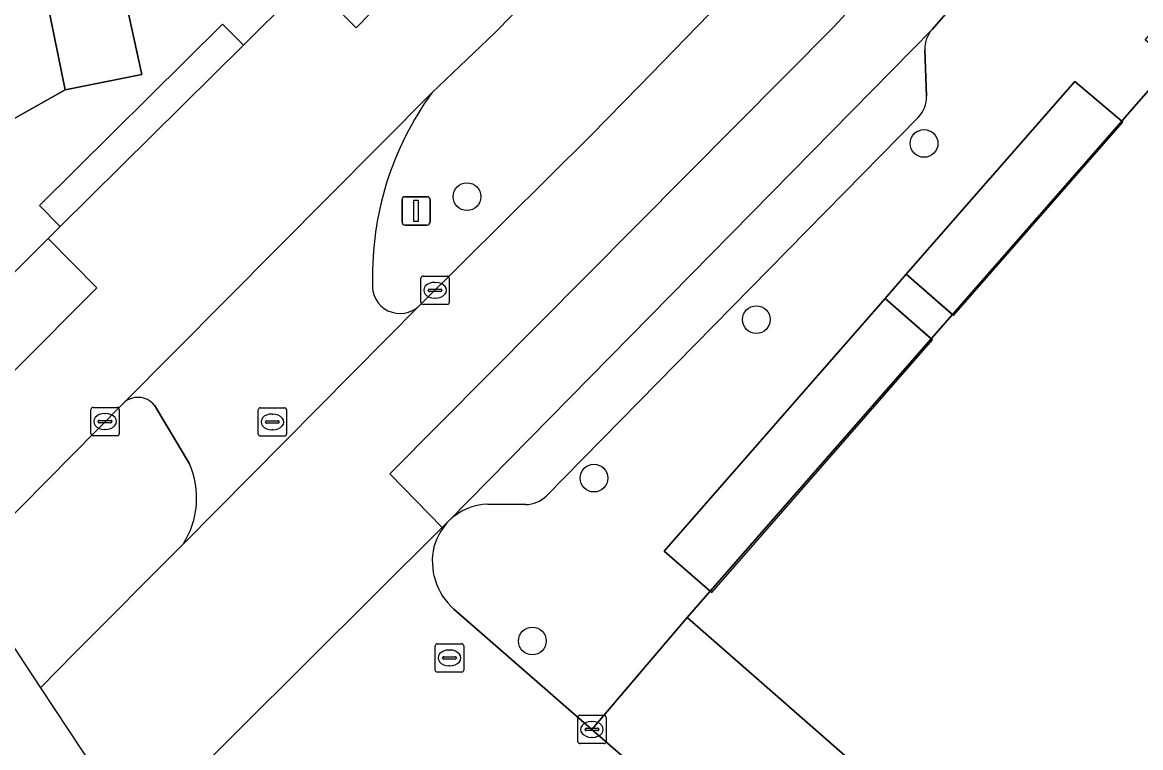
# Model space of a CAD drawing. Extents: x 158472 to 159562, y 388525 to 389606.
# Drawn here: x 158639.74 to 158679.18, y 388830.97 to 388856.57 of the extents above; entities that cross this region are included whole.
import ezdxf

# ---------------------------------------------------------------- set-up
doc = ezdxf.new("R2010")
doc.units = 0
for name, color, linetype in [('IMGEO_Berm_groen', 7, 'Continuous'), ('IMGEO_Boom', 7, 'Continuous'), ('IMGEO_Groenvoorziening', 7, 'Continuous'), ('IMGEO_Haag', 7, 'Continuous'), ('IMGEO_Kolk', 7, 'Continuous'), ('IMGEO_Lichtmast', 7, 'Continuous'), ('IMGEO_Pand', 7, 'Continuous'), ('IMGEO_Parkeervlak_open', 7, 'Continuous'), ('IMGEO_Rijbaan_lokaal_gesloten', 7, 'Continuous'), ('IMGEO_Rijbaan_lokaal_open', 7, 'Continuous'), ('IMGEO_Rioolput', 7, 'Continuous'), ('IMGEO_Verkeerseiland_groen', 7, 'Continuous'), ('IMGEO_Voetpad_open', 7, 'Continuous')]:
    doc.layers.add(name, color=color, linetype=linetype)

msp = doc.modelspace()

# ---------------------------------------------------------------- linework, layer by layer
at = {"layer": 'IMGEO_Berm_groen'}
for points in [[(158689.146, 388892.868), (158685.824, 388888.819), (158680.221, 388882.024), (158677.431, 388878.763), (158673.414, 388874.206), (158670.19, 388870.631), (158666.464, 388866.603), (158666.105, 388866.215), (158660.635, 388860.529), (158656.398, 388856.202), (158654.172, 388854.084)], [(158653.743, 388846.575), (158659.8, 388852.588), (158661.495, 388854.32), (158664.378, 388857.295), (158667.252, 388860.316), (158670.301, 388863.43), (158670.348, 388863.48), (158672.68, 388866.029), (158675.923, 388869.515), (158679.017, 388873.024)]]:
    msp.add_lwpolyline(points, dxfattribs=at)
for centre, radius, start, end in [((158663.162, 388847.607), 11.08, 144.2281, 181.168), ((158653.058, 388847.275), 0.98, 173.8021, 314.3737)]:
    msp.add_arc(centre, radius, start, end, dxfattribs=at)
at = {"layer": 'IMGEO_Boom'}
for centre in [(158671.538, 388852.296), (158655.418, 388850.417), (158665.623, 388846.08), (158659.897, 388840.485), (158657.724, 388834.735)]:
    msp.add_circle(centre, 0.489, dxfattribs=at)
at = {"layer": 'IMGEO_Groenvoorziening'}
for points in [[(158678.507, 388853.081), (158676.859, 388854.48), (158670.911, 388847.678), (158672.535, 388846.257)], [(158671.788, 388845.403), (158670.164, 388846.823), (158662.372, 388837.912), (158663.993, 388836.496)]]:
    msp.add_lwpolyline(points, close=True, dxfattribs=at)
at = {"layer": 'IMGEO_Haag'}
for points in [[(158678.542, 388853.052), (158676.859, 388854.48), (158670.911, 388847.678), (158672.579, 388846.219)], [(158670.164, 388846.823), (158662.372, 388837.912), (158664.05, 388836.446), (158671.833, 388845.364)]]:
    msp.add_lwpolyline(points, close=True, dxfattribs=at)
at = {"layer": 'IMGEO_Kolk'}
for p, q in [((158653.792, 388846.687), (158653.792, 388847.539)), ((158653.867, 388847.613), (158654.719, 388847.613)), ((158654.793, 388847.539), (158654.793, 388846.687)), ((158654.051, 388847.107), (158654.051, 388847.119)), ((158654.094, 388847.156), (158654.492, 388847.156)), ((158654.28, 388847.393), (158654.305, 388847.393)), ((158654.535, 388847.119), (158654.535, 388847.107)), ((158654.489, 388847.07), (158654.091, 388847.07)), ((158654.303, 388846.833), (158654.278, 388846.833)), ((158654.719, 388846.613), (158653.867, 388846.613)), ((158642.153, 388842.055), (158642.153, 388842.907)), ((158642.228, 388842.981), (158643.08, 388842.981)), ((158642.641, 388842.761), (158642.666, 388842.761)), ((158643.154, 388842.907), (158643.154, 388842.055)), ((158642.412, 388842.475), (158642.412, 388842.487)), ((158642.85, 388842.438), (158642.452, 388842.438)), ((158642.455, 388842.524), (158642.853, 388842.524)), ((158642.896, 388842.487), (158642.896, 388842.475)), ((158643.08, 388841.981), (158642.228, 388841.981)), ((158642.664, 388842.201), (158642.639, 388842.201)), ((158659.398, 388832.115), (158660.25, 388832.115)), ((158659.323, 388831.189), (158659.323, 388832.041)), ((158659.811, 388831.895), (158659.836, 388831.895)), ((158660.324, 388832.041), (158660.324, 388831.189)), ((158659.582, 388831.609), (158659.582, 388831.621)), ((158660.02, 388831.572), (158659.622, 388831.572)), ((158659.625, 388831.658), (158660.023, 388831.658)), ((158659.834, 388831.335), (158659.809, 388831.335)), ((158660.066, 388831.621), (158660.066, 388831.609)), ((158660.25, 388831.115), (158659.398, 388831.115))]:
    msp.add_line(p, q, dxfattribs=at)
for points in [[(158653.792, 388846.687), (158653.792, 388847.539)], [(158653.867, 388847.613), (158654.719, 388847.613)], [(158654.793, 388847.539), (158654.793, 388846.687)], [(158654.719, 388846.613), (158653.867, 388846.613)], [(158642.153, 388842.055), (158642.153, 388842.907)], [(158642.228, 388842.981), (158643.08, 388842.981)], [(158643.154, 388842.907), (158643.154, 388842.055)], [(158643.08, 388841.981), (158642.228, 388841.981)], [(158659.398, 388832.115), (158660.25, 388832.115)], [(158659.323, 388831.189), (158659.323, 388832.041)], [(158660.324, 388832.041), (158660.324, 388831.189)], [(158660.25, 388831.115), (158659.398, 388831.115)]]:
    msp.add_lwpolyline(points, dxfattribs=at)
for centre, radius, start, end in [((158653.869, 388847.537), 0.0765, 91.552, 178.448), ((158653.869, 388847.537), 0.0765, 91.552, 178.448), ((158654.717, 388847.537), 0.0765, 1.552, 88.448), ((158654.717, 388847.537), 0.0765, 1.552, 88.448), ((158654.091, 388847.116), 0.0403, 85.8775, 175.7526), ((158654.088, 388847.106), 0.0366, 178.938, 274.7102), ((158654.492, 388847.113), 0.043, 264.8664, 352.4533), ((158654.496, 388847.118), 0.0386, 1.7309, 96.639), ((158653.869, 388846.689), 0.0765, 181.552, 268.448), ((158653.869, 388846.689), 0.0765, 181.552, 268.448), ((158654.717, 388846.689), 0.0765, 271.552, 358.448), ((158654.717, 388846.689), 0.0765, 271.552, 358.448), ((158642.23, 388842.905), 0.0765, 91.552, 178.448), ((158642.23, 388842.905), 0.0765, 91.552, 178.448), ((158643.078, 388842.905), 0.0765, 1.552, 88.448), ((158643.078, 388842.905), 0.0765, 1.552, 88.448), ((158642.452, 388842.484), 0.0403, 85.8775, 175.7526), ((158642.449, 388842.474), 0.0366, 178.938, 274.7102), ((158642.853, 388842.481), 0.043, 264.8664, 352.4533), ((158642.857, 388842.486), 0.0386, 1.7309, 96.639), ((158642.23, 388842.057), 0.0765, 181.552, 268.448), ((158642.23, 388842.057), 0.0765, 181.552, 268.448), ((158643.078, 388842.057), 0.0765, 271.552, 358.448), ((158643.078, 388842.057), 0.0765, 271.552, 358.448), ((158659.4, 388832.039), 0.0765, 91.552, 178.448), ((158659.4, 388832.039), 0.0765, 91.552, 178.448), ((158660.248, 388832.039), 0.0765, 1.552, 88.448), ((158660.248, 388832.039), 0.0765, 1.552, 88.448), ((158659.622, 388831.618), 0.0403, 85.8775, 175.7526), ((158659.619, 388831.608), 0.0366, 178.938, 274.7102), ((158660.023, 388831.615), 0.043, 264.8664, 352.4533), ((158660.027, 388831.62), 0.0386, 1.7309, 96.639), ((158659.4, 388831.191), 0.0765, 181.552, 268.448), ((158659.4, 388831.191), 0.0765, 181.552, 268.448), ((158660.248, 388831.191), 0.0765, 271.552, 358.448), ((158660.248, 388831.191), 0.0765, 271.552, 358.448)]:
    msp.add_arc(centre, radius, start, end, dxfattribs=at)
for centre, major_axis, ratio, start_param, end_param in [((158654.279, 388847.113), (-0.387, 0.002), 0.722429, 4.712389, 7.853982), ((158654.304, 388847.113), (-0.39, 0.002), 0.717154, 1.570796, 4.712389), ((158642.64, 388842.481), (-0.387, 0.002), 0.722429, 4.712389, 7.853982), ((158642.665, 388842.481), (-0.39, 0.002), 0.717154, 1.570796, 4.712389), ((158659.81, 388831.615), (-0.387, 0.002), 0.722429, 4.712389, 7.853982), ((158659.835, 388831.615), (-0.39, 0.002), 0.717154, 1.570796, 4.712389)]:
    msp.add_ellipse(centre, major_axis=major_axis, ratio=ratio, start_param=start_param, end_param=end_param, dxfattribs=at)
at = {"layer": 'IMGEO_Lichtmast'}
for p, q in [((158653.127, 388849.516), (158653.127, 388850.316)), ((158653.127, 388850.316), (158653.127, 388849.516)), ((158653.227, 388850.416), (158654.017, 388850.416)), ((158654.017, 388850.416), (158653.227, 388850.416)), ((158654.117, 388850.316), (158654.117, 388849.516)), ((158654.117, 388849.516), (158654.117, 388850.316)), ((158654.017, 388849.416), (158653.227, 388849.416)), ((158653.227, 388849.416), (158654.017, 388849.416))]:
    msp.add_line(p, q, dxfattribs=at)
msp.add_lwpolyline([(158653.547, 388850.291), (158653.697, 388850.291), (158653.697, 388849.541), (158653.547, 388849.541), (158653.547, 388850.291)], dxfattribs=at)
for centre, start, end in [((158653.227, 388850.316), 90, 180), ((158653.227, 388850.316), 90, 180), ((158654.017, 388850.316), 0, 90), ((158654.017, 388850.316), 360, 90), ((158653.227, 388849.516), 180, 270), ((158653.227, 388849.516), 180, 270), ((158654.017, 388849.516), 270, 0), ((158654.017, 388849.516), 270, 0)]:
    msp.add_arc(centre, 0.1, start, end, dxfattribs=at)
at = {"layer": 'IMGEO_Pand'}
msp.add_lwpolyline([(158713.284, 388842.825), (158700.98, 388853.578), (158688.489, 388864.493), (158680.288, 388855.117), (158678.702, 388853.304), (158678.507, 388853.081), (158672.535, 388846.257), (158671.788, 388845.403), (158663.993, 388836.496), (158663.181, 388835.568), (158670.242, 388829.382), (158668.221, 388827.186), (158678.961, 388817.778), (158680.962, 388820.037), (158684.758, 388816.697), (158687.938, 388813.898), (158687.974, 388813.867), (158691.151, 388817.503), (158695.563, 388822.552)], close=True, dxfattribs=at)
at = {"layer": 'IMGEO_Parkeervlak_open'}
for points in [[(158671.833, 388856.333), (158654.775, 388838.972)], [(158671.621, 388853.967), (158671.563, 388855.604)], [(158658.21, 388839.853), (158671.328, 388853.211)], [(158656.154, 388839.562), (158657.49, 388839.554)]]:
    msp.add_lwpolyline(points, dxfattribs=at)
for centre, radius, start, end in [((158672.585, 388855.64), 1.023, 137.3456, 182.0081), ((158670.602, 388853.927), 1.02, 315.3929, 2.2378), ((158657.494, 388840.562), 1.008, 269.7908, 315.3132), ((158656.202, 388837.544), 2.018, 91.3511, 134.9759)]:
    msp.add_arc(centre, radius, start, end, dxfattribs=at)
at = {"layer": 'IMGEO_Rijbaan_lokaal_gesloten'}
for points in [[(158642.3, 388830.16), (158642.462, 388830.323), (158644.297, 388828.539), (158644.976, 388829.209), (158654.546, 388838.744), (158652.694, 388840.633), (158668.364, 388856.424), (158683.318, 388872.712), (158697.002, 388889.186), (158717.328, 388915.448), (158737.178, 388941.567), (158754.114, 388963.852), (158766.121, 388979.65), (158778.301, 388995.677), (158798.192, 389021.851), (158809.433, 389036.528), (158811.777, 389039.288), (158814.069, 389041.449), (158818.297, 389044.22), (158821.97, 389045.718), (158820.551, 389048.928)], [(158822.868, 389043.49), (158821.97, 389045.718), (158818.297, 389044.22), (158814.069, 389041.449), (158811.777, 389039.288), (158809.433, 389036.528), (158798.192, 389021.851), (158778.301, 388995.677), (158766.121, 388979.65), (158754.114, 388963.852), (158737.178, 388941.567), (158717.328, 388915.448), (158697.002, 388889.186), (158683.318, 388872.712), (158668.364, 388856.424), (158652.694, 388840.633), (158654.546, 388838.744), (158654.775, 388838.972), (158671.833, 388856.333), (158672.448, 388857.038), (158674.867, 388859.654), (158677.905, 388862.94)], [(158637.572, 388837.329), (158638.778, 388838.555), (158643.287, 388843.123), (158654.172, 388854.084), (158656.398, 388856.202), (158660.635, 388860.529), (158666.105, 388866.215), (158666.464, 388866.603), (158670.19, 388870.631), (158673.414, 388874.206), (158677.431, 388878.763), (158680.221, 388882.024), (158685.824, 388888.819), (158689.146, 388892.868)], [(158649.845, 388858.063), (158651.514, 388856.372), (158651.596, 388856.454), (158665.532, 388870.907)], [(158665.532, 388870.907), (158651.596, 388856.454), (158651.514, 388856.372), (158649.845, 388858.063)], [(158649.292, 388857.515), (158647.531, 388855.77), (158641.069, 388849.367), (158640.64, 388848.942), (158642.365, 388847.201), (158639.495, 388844.323), (158635.594, 388840.33), (158637.572, 388837.329)], [(158664.378, 388857.295), (158661.495, 388854.32), (158659.8, 388852.588), (158653.743, 388846.575), (158645.406, 388838.156), (158641.59, 388834.315), (158640.37, 388833.086), (158642.3, 388830.16)]]:
    msp.add_lwpolyline(points, dxfattribs=at)
msp.add_lwpolyline([(158634.184, 388842.466), (158635.594, 388840.33), (158639.495, 388844.323), (158642.365, 388847.201), (158640.64, 388848.942), (158635.384, 388843.674)], close=True, dxfattribs=at)
at = {"layer": 'IMGEO_Rijbaan_lokaal_open'}
for points in [[(158640.359, 388858.532), (158641.243, 388854.184), (158643.949, 388854.728), (158643.326, 388857.585)], [(158654.172, 388854.084), (158643.287, 388843.123)], [(158645.406, 388838.156), (158653.743, 388846.575)], [(158644.39, 388843.059), (158645.634, 388840.985)], [(158654.775, 388838.972), (158654.546, 388838.744), (158644.976, 388829.209)], [(158659.82, 388831.617), (158654.954, 388835.857)], [(158683.854, 388810.674), (158683.121, 388811.313), (158682.216, 388812.101), (158675.679, 388817.797), (158674.775, 388818.585), (158659.82, 388831.617)]]:
    msp.add_lwpolyline(points, dxfattribs=at)
for centre, radius, start, end in [((158663.162, 388847.607), 11.08, 144.2281, 181.168), ((158653.058, 388847.275), 0.98, 173.8021, 314.3737), ((158643.809, 388842.59), 0.746, 38.924, 134.4344), ((158642.869, 388839.784), 3.014, 327.3071, 23.4774), ((158656.514, 388837.361), 2.371, 137.183, 162.7446), ((158656.475, 388837.558), 2.282, 167.1917, 228.1921)]:
    msp.add_arc(centre, radius, start, end, dxfattribs=at)
at = {"layer": 'IMGEO_Rioolput'}
for p, q in [((158648.053, 388842.04), (158648.053, 388842.892)), ((158648.128, 388842.966), (158648.98, 388842.966)), ((158649.054, 388842.892), (158649.054, 388842.04)), ((158648.312, 388842.46), (158648.312, 388842.472)), ((158648.75, 388842.423), (158648.352, 388842.423)), ((158648.355, 388842.509), (158648.753, 388842.509)), ((158648.541, 388842.746), (158648.566, 388842.746)), ((158648.796, 388842.472), (158648.796, 388842.46)), ((158648.564, 388842.186), (158648.539, 388842.186)), ((158648.98, 388841.966), (158648.128, 388841.966)), ((158654.299, 388833.712), (158654.299, 388834.564)), ((158654.374, 388834.638), (158655.226, 388834.638)), ((158655.3, 388834.564), (158655.3, 388833.712)), ((158654.558, 388834.132), (158654.558, 388834.144)), ((158654.996, 388834.095), (158654.598, 388834.095)), ((158654.601, 388834.181), (158654.999, 388834.181)), ((158654.787, 388834.418), (158654.812, 388834.418)), ((158655.042, 388834.144), (158655.042, 388834.132)), ((158654.81, 388833.858), (158654.785, 388833.858)), ((158655.226, 388833.638), (158654.374, 388833.638))]:
    msp.add_line(p, q, dxfattribs=at)
for points in [[(158648.053, 388842.04), (158648.053, 388842.892)], [(158648.128, 388842.966), (158648.98, 388842.966)], [(158649.054, 388842.892), (158649.054, 388842.04)], [(158648.98, 388841.966), (158648.128, 388841.966)], [(158654.299, 388833.712), (158654.299, 388834.564)], [(158654.374, 388834.638), (158655.226, 388834.638)], [(158655.3, 388834.564), (158655.3, 388833.712)], [(158655.226, 388833.638), (158654.374, 388833.638)]]:
    msp.add_lwpolyline(points, dxfattribs=at)
for centre, radius, start, end in [((158648.13, 388842.89), 0.0765, 91.552, 178.448), ((158648.13, 388842.89), 0.0765, 91.552, 178.448), ((158648.978, 388842.89), 0.0765, 1.552, 88.448), ((158648.978, 388842.89), 0.0765, 1.552, 88.448), ((158648.352, 388842.469), 0.0403, 85.8775, 175.7526), ((158648.349, 388842.459), 0.0366, 178.938, 274.7102), ((158648.753, 388842.466), 0.043, 264.8664, 352.4533), ((158648.757, 388842.471), 0.0386, 1.7309, 96.639), ((158648.13, 388842.042), 0.0765, 181.552, 268.448), ((158648.13, 388842.042), 0.0765, 181.552, 268.448), ((158648.978, 388842.042), 0.0765, 271.552, 358.448), ((158648.978, 388842.042), 0.0765, 271.552, 358.448), ((158654.376, 388834.562), 0.0765, 91.552, 178.448), ((158654.376, 388834.562), 0.0765, 91.552, 178.448), ((158655.224, 388834.562), 0.0765, 1.552, 88.448), ((158655.224, 388834.562), 0.0765, 1.552, 88.448), ((158654.598, 388834.141), 0.0403, 85.8775, 175.7526), ((158654.595, 388834.131), 0.0366, 178.938, 274.7102), ((158654.999, 388834.138), 0.043, 264.8664, 352.4533), ((158655.003, 388834.143), 0.0386, 1.7309, 96.639), ((158654.376, 388833.714), 0.0765, 181.552, 268.448), ((158654.376, 388833.714), 0.0765, 181.552, 268.448), ((158655.224, 388833.714), 0.0765, 271.552, 358.448), ((158655.224, 388833.714), 0.0765, 271.552, 358.448)]:
    msp.add_arc(centre, radius, start, end, dxfattribs=at)
for centre, major_axis, ratio, start_param, end_param in [((158648.54, 388842.466), (-0.387, 0.002), 0.722429, 4.712389, 7.853982), ((158648.565, 388842.466), (-0.39, 0.002), 0.717154, 1.570796, 4.712389), ((158654.786, 388834.138), (-0.387, 0.002), 0.722429, 4.712389, 7.853982), ((158654.811, 388834.138), (-0.39, 0.002), 0.717154, 1.570796, 4.712389)]:
    msp.add_ellipse(centre, major_axis=major_axis, ratio=ratio, start_param=start_param, end_param=end_param, dxfattribs=at)
at = {"layer": 'IMGEO_Verkeerseiland_groen'}
for points in [[(158643.287, 388843.123), (158638.778, 388838.555), (158637.572, 388837.329), (158638.518, 388835.895), (158640.37, 388833.086)], [(158645.634, 388840.985), (158644.39, 388843.059)], [(158640.37, 388833.086), (158641.59, 388834.315), (158645.406, 388838.156)]]:
    msp.add_lwpolyline(points, dxfattribs=at)
for centre, radius, start, end in [((158643.809, 388842.59), 0.746, 38.924, 134.4344), ((158642.869, 388839.784), 3.014, 327.3071, 23.4774)]:
    msp.add_arc(centre, radius, start, end, dxfattribs=at)
at = {"layer": 'IMGEO_Voetpad_open'}
for points in [[(158661.42, 388883.05), (158644.581, 388865.476), (158641.079, 388861.821), (158636.245, 388856.776), (158634.88, 388855.474), (158638.186, 388852.471), (158641.243, 388854.184), (158640.359, 388858.532), (158666.738, 388886.416), (158673.719, 388894.796), (158680.692, 388903.184)], [(158703.594, 388893.363), (158703.321, 388892.993), (158701.938, 388891.173), (158701.618, 388890.424), (158695.981, 388883.407), (158690.961, 388877.374), (158684.496, 388869.923), (158678.623, 388863.376), (158677.905, 388862.94), (158674.867, 388859.654), (158672.448, 388857.038), (158671.833, 388856.333)], [(158654.954, 388835.857), (158659.82, 388831.617), (158663.181, 388835.568), (158663.993, 388836.496), (158662.372, 388837.912), (158670.164, 388846.823), (158670.911, 388847.678), (158676.859, 388854.48), (158678.507, 388853.081), (158678.702, 388853.304), (158680.288, 388855.117), (158679.334, 388855.959), (158703.623, 388883.715)], [(158643.326, 388857.585), (158643.949, 388854.728), (158641.243, 388854.184), (158638.186, 388852.471), (158637.134, 388851.426), (158636.272, 388850.569), (158635.676, 388847.691), (158633.905, 388845.905), (158632.711, 388844.7), (158634.184, 388842.466)], [(158634.184, 388842.466), (158635.384, 388843.674), (158640.64, 388848.942), (158641.069, 388849.367), (158640.337, 388850.106), (158646.799, 388856.509), (158647.531, 388855.77), (158649.292, 388857.515)], [(158671.563, 388855.604), (158671.621, 388853.967)], [(158671.328, 388853.211), (158658.21, 388839.853)], [(158657.49, 388839.554), (158656.154, 388839.562)]]:
    msp.add_lwpolyline(points, dxfattribs=at)
for points in [[(158647.531, 388855.77), (158646.799, 388856.509), (158640.337, 388850.106), (158641.069, 388849.367)], [(158670.911, 388847.678), (158670.164, 388846.823), (158671.788, 388845.403), (158672.535, 388846.257)], [(158670.242, 388829.382), (158663.181, 388835.568), (158659.82, 388831.617), (158674.775, 388818.585), (158675.679, 388817.797), (158682.216, 388812.101), (158683.121, 388811.313), (158683.854, 388810.674), (158685.453, 388811.915), (158682.679, 388814.348), (158684.758, 388816.697), (158680.962, 388820.037), (158678.961, 388817.778), (158668.221, 388827.186)]]:
    msp.add_lwpolyline(points, close=True, dxfattribs=at)
for centre, radius, start, end in [((158672.585, 388855.64), 1.023, 137.3456, 182.0081), ((158670.602, 388853.927), 1.02, 315.3929, 2.2378), ((158657.494, 388840.562), 1.008, 269.7908, 315.3132), ((158656.202, 388837.544), 2.018, 91.3511, 134.9759), ((158656.514, 388837.361), 2.371, 137.183, 162.7446), ((158656.475, 388837.558), 2.282, 167.1917, 228.1921)]:
    msp.add_arc(centre, radius, start, end, dxfattribs=at)

doc.saveas('drawing.dxf')
